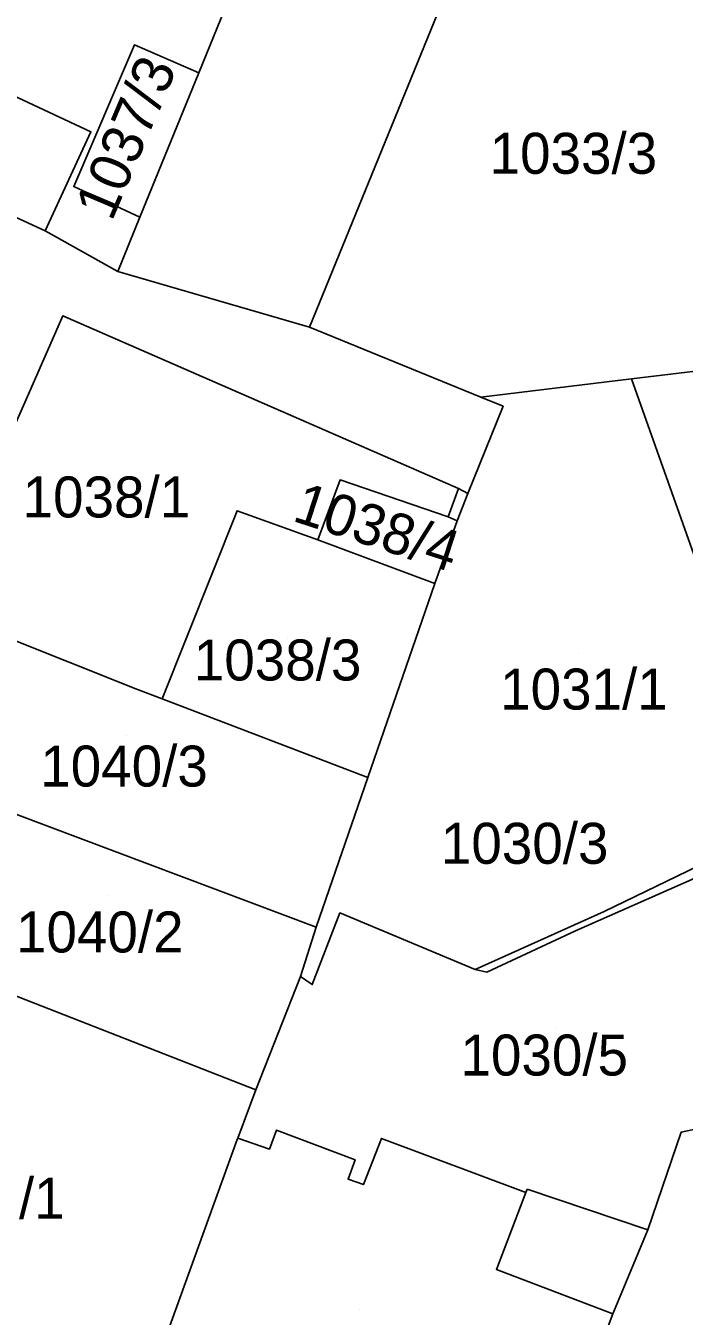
# Model space of a CAD drawing. Extents: x -263423 to -261326, y -1240067 to -1237864.
# Drawn here: x -262568 to -262535.9, y -1239671.3 to -1239608.3 of the extents above; entities that cross this region are included whole.
import ezdxf

# ---------------------------------------------------------------- set-up
doc = ezdxf.new("R2010")
doc.units = 0
for name, color, linetype in [('body_kn', 7, 'Continuous'), ('kladpar_druhypozemkov', 7, 'Continuous'), ('kladpar_hranice', 7, 'Continuous'), ('kladpar_parcelnecisla', 7, 'Continuous'), ('kladpar_plochy', 7, 'Continuous'), ('kladpar_sipky', 7, 'Continuous'), ('zappar_hrandruhpozemk', 7, 'Continuous')]:
    doc.layers.add(name, color=color, linetype=linetype)

msp = doc.modelspace()

# ---------------------------------------------------------------- linework, layer by layer
at = {"layer": 'body_kn'}
for p, q in [((-262562.71, -1239609.22), (-262562.71, -1239609.22)), ((-262562.71, -1239609.22), (-262562.71, -1239609.22)), ((-262559.56, -1239610.59), (-262559.56, -1239610.59)), ((-262564.83, -1239613.47), (-262564.83, -1239613.47)), ((-262565.67, -1239616.14), (-262565.67, -1239616.14)), ((-262562.44, -1239617.64), (-262562.44, -1239617.64)), ((-262567.07, -1239618.3), (-262567.07, -1239618.3)), ((-262563.52, -1239620.29), (-262563.52, -1239620.29)), ((-262563.52, -1239620.29), (-262563.52, -1239620.29)), ((-262566.2, -1239622.45), (-262566.2, -1239622.45)), ((-262554.17, -1239623.01), (-262554.17, -1239623.01)), ((-262554.17, -1239623.01), (-262554.17, -1239623.01)), ((-262538.45, -1239625.54), (-262538.45, -1239625.54)), ((-262545.79, -1239626.42), (-262545.79, -1239626.42)), ((-262544.71, -1239626.87), (-262544.71, -1239626.87)), ((-262552.67, -1239630.47), (-262552.67, -1239630.47)), ((-262546.88, -1239630.88), (-262546.88, -1239630.88)), ((-262546.88, -1239630.88), (-262546.88, -1239630.88)), ((-262546.44, -1239631.13), (-262546.44, -1239631.13)), ((-262557.7, -1239631.97), (-262557.7, -1239631.97)), ((-262547.4, -1239632.27), (-262547.4, -1239632.27)), ((-262546.95, -1239632.47), (-262546.95, -1239632.47)), ((-262553.76, -1239633.39), (-262553.76, -1239633.39)), ((-262548.04, -1239635.52), (-262548.04, -1239635.52)), ((-262548.04, -1239635.52), (-262548.04, -1239635.52)), ((-262562.64, -1239640.67), (-262562.64, -1239640.67)), ((-262562.64, -1239640.67), (-262562.64, -1239640.67)), ((-262561.36, -1239641.16), (-262561.36, -1239641.16)), ((-262561.36, -1239641.16), (-262561.36, -1239641.16)), ((-262551.32, -1239644.99), (-262551.32, -1239644.99)), ((-262552.68, -1239651.61), (-262552.68, -1239651.61)), ((-262539.77, -1239651.54), (-262539.77, -1239651.54)), ((-262539.77, -1239651.54), (-262539.77, -1239651.54)), ((-262553.83, -1239652.3), (-262553.83, -1239652.3)), ((-262553.83, -1239652.3), (-262553.83, -1239652.3)), ((-262541.17, -1239652.49), (-262541.17, -1239652.49)), ((-262554.6, -1239654.72), (-262554.6, -1239654.72)), ((-262546.08, -1239654.38), (-262546.08, -1239654.38)), ((-262546.08, -1239654.38), (-262546.08, -1239654.38)), ((-262545.5, -1239654.51), (-262545.5, -1239654.51)), ((-262554.03, -1239655.11), (-262554.03, -1239655.11)), ((-262556.79, -1239660.25), (-262556.79, -1239660.25)), ((-262556.79, -1239660.25), (-262556.79, -1239660.25)), ((-262555.77, -1239662.21), (-262555.77, -1239662.21)), ((-262536.02, -1239662.32), (-262536.02, -1239662.32)), ((-262557.69, -1239662.67), (-262557.69, -1239662.67)), ((-262557.66, -1239662.6), (-262557.66, -1239662.6)), ((-262550.65, -1239662.62), (-262550.65, -1239662.62)), ((-262556.12, -1239663.14), (-262556.12, -1239663.14)), ((-262551.94, -1239663.66), (-262551.94, -1239663.66)), ((-262552.28, -1239664.61), (-262552.28, -1239664.61)), ((-262551.52, -1239664.87), (-262551.52, -1239664.87)), ((-262543.6, -1239665.26), (-262543.6, -1239665.26)), ((-262543.6, -1239665.26), (-262543.6, -1239665.26)), ((-262543.53, -1239665.1), (-262543.53, -1239665.1)), ((-262537.64, -1239667.08), (-262537.64, -1239667.08)), ((-262545.04, -1239669.02), (-262545.04, -1239669.02)), ((-262539.35, -1239671.19), (-262539.35, -1239671.19)), ((-262539.35, -1239671.19), (-262539.35, -1239671.19))]:
    msp.add_line(p, q, dxfattribs=at)
at = {"layer": 'kladpar_druhypozemkov'}
for p, q in [((-262562.9, -1239611.64), (-262562.9, -1239611.64)), ((-262540.99, -1239613.75), (-262540.99, -1239613.75)), ((-262563.75, -1239630.53), (-262563.75, -1239630.53)), ((-262550.1, -1239632.22), (-262550.1, -1239632.22)), ((-262555.25, -1239638.2), (-262555.25, -1239638.2)), ((-262541.05, -1239638.92), (-262541.05, -1239638.92)), ((-262563.1, -1239642.94), (-262563.1, -1239642.94)), ((-262564, -1239650.74), (-262564, -1239650.74)), ((-262537.57, -1239650.72), (-262537.57, -1239650.72)), ((-262542.13, -1239657.24), (-262542.13, -1239657.24)), ((-262551.74, -1239670.97), (-262551.74, -1239670.97))]:
    msp.add_line(p, q, dxfattribs=at)
at = {"layer": 'kladpar_hranice'}
for points in [[(-262554.17, -1239623.01), (-262545.51, -1239601.78), (-262546.84, -1239601.39), (-262553.58, -1239599.2), (-262548.7, -1239586.74), (-262544.31, -1239586.76), (-262543.99, -1239587.56), (-262548.06, -1239588.39), (-262550.28, -1239594.95), (-262545.32, -1239596.59), (-262543.46, -1239591.25), (-262542.63, -1239590.9), (-262542.29, -1239591.74), (-262540.46, -1239596.2), (-262502.36, -1239580.27), (-262498.9, -1239587.5), (-262533.95, -1239602.15), (-262524.98, -1239623.92), (-262538.45, -1239625.54), (-262545.79, -1239626.42), (-262554.17, -1239623.01)], [(-262563.97, -1239586.67), (-262554.55, -1239586.71), (-262548.7, -1239586.74), (-262553.58, -1239599.2), (-262554.79, -1239598.87), (-262559.56, -1239610.59), (-262562.71, -1239609.22), (-262565.67, -1239616.14), (-262562.44, -1239617.64), (-262563.52, -1239620.29), (-262567.07, -1239618.3), (-262564.83, -1239613.47), (-262570.48, -1239610.84), (-262571.19, -1239612.42), (-262580.21, -1239608.31), (-262581.75, -1239611.55), (-262583.09, -1239610.97), (-262582.76, -1239610.14), (-262580.57, -1239601.17), (-262576.89, -1239586.61), (-262563.97, -1239586.67)], [(-262563.52, -1239620.29), (-262562.44, -1239617.64), (-262559.56, -1239610.59), (-262554.79, -1239598.87), (-262553.58, -1239599.2), (-262546.84, -1239601.39), (-262545.51, -1239601.78), (-262554.17, -1239623.01), (-262563.52, -1239620.29)], [(-262570.48, -1239610.84), (-262564.83, -1239613.47), (-262567.07, -1239618.3), (-262581.75, -1239611.55), (-262580.21, -1239608.31), (-262571.19, -1239612.42), (-262570.48, -1239610.84)], [(-262562.71, -1239609.22), (-262559.56, -1239610.59), (-262562.44, -1239617.64), (-262565.67, -1239616.14), (-262562.71, -1239609.22)], [(-262591.04, -1239629.72), (-262590.66, -1239628.06), (-262587.67, -1239621.32), (-262586.79, -1239619.33), (-262583.09, -1239610.97), (-262581.75, -1239611.55), (-262567.07, -1239618.3), (-262563.52, -1239620.29), (-262554.17, -1239623.01), (-262545.79, -1239626.42), (-262544.71, -1239626.87), (-262546.44, -1239631.13), (-262546.88, -1239630.88), (-262566.2, -1239622.45), (-262568.06, -1239626.68), (-262568.92, -1239628.64), (-262572.49, -1239636.74), (-262580.87, -1239633.39), (-262591.04, -1239629.72)], [(-262572.49, -1239636.74), (-262568.92, -1239628.64), (-262568.06, -1239626.68), (-262566.2, -1239622.45), (-262546.88, -1239630.88), (-262546.44, -1239631.13), (-262546.95, -1239632.47), (-262547.4, -1239632.27), (-262552.67, -1239630.47), (-262553.76, -1239633.39), (-262557.7, -1239631.97), (-262561.36, -1239641.16), (-262562.64, -1239640.67), (-262572.49, -1239636.74)], [(-262524.98, -1239623.92), (-262517.86, -1239641.22), (-262520.46, -1239642.46), (-262525.11, -1239644.67), (-262528.61, -1239646.24), (-262530.75, -1239647.23), (-262538.45, -1239625.54), (-262524.98, -1239623.92)], [(-262546.08, -1239654.38), (-262552.68, -1239651.61), (-262554.03, -1239655.11), (-262554.6, -1239654.72), (-262553.83, -1239652.3), (-262551.32, -1239644.99), (-262548.04, -1239635.52), (-262546.95, -1239632.47), (-262546.44, -1239631.13), (-262544.71, -1239626.87), (-262545.79, -1239626.42), (-262538.45, -1239625.54), (-262530.75, -1239647.23), (-262533.65, -1239648.57), (-262539.77, -1239651.54), (-262546.08, -1239654.38)], [(-262548.04, -1239635.52), (-262553.76, -1239633.39), (-262552.67, -1239630.47), (-262547.4, -1239632.27), (-262546.95, -1239632.47), (-262548.04, -1239635.52)], [(-262561.36, -1239641.16), (-262557.7, -1239631.97), (-262553.76, -1239633.39), (-262548.04, -1239635.52), (-262551.32, -1239644.99), (-262561.36, -1239641.16)], [(-262562.64, -1239640.67), (-262561.36, -1239641.16), (-262551.32, -1239644.99), (-262553.83, -1239652.3), (-262570.29, -1239646.12), (-262578.68, -1239642.64), (-262581.03, -1239641.55), (-262579.88, -1239639.39), (-262577.72, -1239640.29), (-262576.05, -1239636.54), (-262581.19, -1239634.16), (-262580.87, -1239633.39), (-262572.49, -1239636.74), (-262562.64, -1239640.67)], [(-262553.83, -1239652.3), (-262554.6, -1239654.72), (-262556.79, -1239660.25), (-262574.39, -1239653.36), (-262571.32, -1239648.98), (-262570.29, -1239646.12), (-262553.83, -1239652.3)], [(-262539.77, -1239651.54), (-262533.65, -1239648.57), (-262533.39, -1239648.96), (-262534.46, -1239649.47), (-262535.5, -1239649.97), (-262541.17, -1239652.49), (-262545.5, -1239654.51), (-262546.08, -1239654.38), (-262539.77, -1239651.54)], [(-262539.35, -1239671.19), (-262545.04, -1239669.02), (-262543.6, -1239665.26), (-262550.65, -1239662.62), (-262551.52, -1239664.87), (-262552.28, -1239664.61), (-262551.94, -1239663.66), (-262555.77, -1239662.21), (-262556.12, -1239663.14), (-262557.66, -1239662.6), (-262556.79, -1239660.25), (-262554.6, -1239654.72), (-262554.03, -1239655.11), (-262552.68, -1239651.61), (-262546.08, -1239654.38), (-262545.5, -1239654.51), (-262541.17, -1239652.49), (-262535.5, -1239649.97)], [(-262556.79, -1239660.25), (-262557.66, -1239662.6), (-262557.69, -1239662.67), (-262563.22, -1239677.99), (-262563.66, -1239677.16), (-262568.11, -1239675.74), (-262568.75, -1239676.12), (-262574.27, -1239673.99), (-262574.47, -1239674.25), (-262577.39, -1239673.21), (-262577.52, -1239672.89), (-262586.03, -1239669.8), (-262583.52, -1239664.13), (-262578.08, -1239651.88), (-262574.39, -1239653.36), (-262556.79, -1239660.25)], [(-262544.27, -1239684.39), (-262543.35, -1239681.79), (-262542.4, -1239682.16), (-262540.42, -1239676.9), (-262541.34, -1239676.47), (-262539.35, -1239671.19), (-262537.64, -1239667.08), (-262536.02, -1239662.32), (-262533.34, -1239661.75)], [(-262533.34, -1239661.75), (-262536.02, -1239662.32), (-262537.64, -1239667.08), (-262539.35, -1239671.19)], [(-262544.27, -1239684.39), (-262544.98, -1239684.12), (-262545.1, -1239684.44), (-262563.22, -1239677.99), (-262557.69, -1239662.67), (-262557.66, -1239662.6), (-262556.12, -1239663.14), (-262555.77, -1239662.21), (-262551.94, -1239663.66), (-262552.28, -1239664.61), (-262551.52, -1239664.87), (-262550.65, -1239662.62), (-262543.6, -1239665.26), (-262545.04, -1239669.02), (-262539.35, -1239671.19), (-262541.34, -1239676.47), (-262540.42, -1239676.9), (-262542.4, -1239682.16), (-262543.35, -1239681.79), (-262544.27, -1239684.39)]]:
    msp.add_lwpolyline(points, dxfattribs=at)
at = {"layer": 'kladpar_plochy'}
for points in [[(-262554.17, -1239623.01), (-262545.51, -1239601.78), (-262546.84, -1239601.39), (-262553.58, -1239599.2), (-262548.7, -1239586.74), (-262544.31, -1239586.76), (-262543.99, -1239587.56), (-262548.06, -1239588.39), (-262550.28, -1239594.95), (-262545.32, -1239596.59), (-262543.46, -1239591.25), (-262542.63, -1239590.9), (-262542.29, -1239591.74), (-262540.46, -1239596.2), (-262502.36, -1239580.27), (-262498.9, -1239587.5), (-262533.95, -1239602.15), (-262524.98, -1239623.92), (-262538.45, -1239625.54), (-262545.79, -1239626.42)], [(-262563.97, -1239586.67), (-262554.55, -1239586.71), (-262548.7, -1239586.74), (-262553.58, -1239599.2), (-262554.79, -1239598.87), (-262559.56, -1239610.59), (-262562.71, -1239609.22), (-262565.67, -1239616.14), (-262562.44, -1239617.64), (-262563.52, -1239620.29), (-262567.07, -1239618.3), (-262564.83, -1239613.47), (-262570.48, -1239610.84), (-262571.19, -1239612.42), (-262580.21, -1239608.31), (-262581.75, -1239611.55), (-262583.09, -1239610.97), (-262582.76, -1239610.14), (-262580.57, -1239601.17), (-262576.89, -1239586.61)], [(-262563.52, -1239620.29), (-262562.44, -1239617.64), (-262559.56, -1239610.59), (-262554.79, -1239598.87), (-262553.58, -1239599.2), (-262546.84, -1239601.39), (-262545.51, -1239601.78), (-262554.17, -1239623.01)], [(-262570.48, -1239610.84), (-262564.83, -1239613.47), (-262567.07, -1239618.3), (-262581.75, -1239611.55), (-262580.21, -1239608.31), (-262571.19, -1239612.42)], [(-262562.71, -1239609.22), (-262559.56, -1239610.59), (-262562.44, -1239617.64), (-262565.67, -1239616.14)], [(-262591.04, -1239629.72), (-262590.66, -1239628.06), (-262587.67, -1239621.32), (-262586.79, -1239619.33), (-262583.09, -1239610.97), (-262581.75, -1239611.55), (-262567.07, -1239618.3), (-262563.52, -1239620.29), (-262554.17, -1239623.01), (-262545.79, -1239626.42), (-262544.71, -1239626.87), (-262546.44, -1239631.13), (-262546.88, -1239630.88), (-262566.2, -1239622.45), (-262568.06, -1239626.68), (-262568.92, -1239628.64), (-262572.49, -1239636.74), (-262580.87, -1239633.39)], [(-262572.49, -1239636.74), (-262568.92, -1239628.64), (-262568.06, -1239626.68), (-262566.2, -1239622.45), (-262546.88, -1239630.88), (-262546.44, -1239631.13), (-262546.95, -1239632.47), (-262547.4, -1239632.27), (-262552.67, -1239630.47), (-262553.76, -1239633.39), (-262557.7, -1239631.97), (-262561.36, -1239641.16), (-262562.64, -1239640.67)], [(-262524.98, -1239623.92), (-262517.86, -1239641.22), (-262520.46, -1239642.46), (-262525.11, -1239644.67), (-262528.61, -1239646.24), (-262530.75, -1239647.23), (-262538.45, -1239625.54)], [(-262546.08, -1239654.38), (-262552.68, -1239651.61), (-262554.03, -1239655.11), (-262554.6, -1239654.72), (-262553.83, -1239652.3), (-262551.32, -1239644.99), (-262548.04, -1239635.52), (-262546.95, -1239632.47), (-262546.44, -1239631.13), (-262544.71, -1239626.87), (-262545.79, -1239626.42), (-262538.45, -1239625.54), (-262530.75, -1239647.23), (-262533.65, -1239648.57), (-262539.77, -1239651.54)], [(-262548.04, -1239635.52), (-262553.76, -1239633.39), (-262552.67, -1239630.47), (-262547.4, -1239632.27), (-262546.95, -1239632.47)], [(-262561.36, -1239641.16), (-262557.7, -1239631.97), (-262553.76, -1239633.39), (-262548.04, -1239635.52), (-262551.32, -1239644.99)], [(-262562.64, -1239640.67), (-262561.36, -1239641.16), (-262551.32, -1239644.99), (-262553.83, -1239652.3), (-262570.29, -1239646.12), (-262578.68, -1239642.64), (-262581.03, -1239641.55), (-262579.88, -1239639.39), (-262577.72, -1239640.29), (-262576.05, -1239636.54), (-262581.19, -1239634.16), (-262580.87, -1239633.39), (-262572.49, -1239636.74)], [(-262553.83, -1239652.3), (-262554.6, -1239654.72), (-262556.79, -1239660.25), (-262574.39, -1239653.36), (-262571.32, -1239648.98), (-262570.29, -1239646.12)], [(-262539.77, -1239651.54), (-262533.65, -1239648.57), (-262533.39, -1239648.96), (-262534.46, -1239649.47), (-262535.5, -1239649.97), (-262541.17, -1239652.49), (-262545.5, -1239654.51), (-262546.08, -1239654.38)], [(-262556.79, -1239660.25), (-262557.66, -1239662.6), (-262557.69, -1239662.67), (-262563.22, -1239677.99), (-262563.66, -1239677.16), (-262568.11, -1239675.74), (-262568.75, -1239676.12), (-262574.27, -1239673.99), (-262574.47, -1239674.25), (-262577.39, -1239673.21), (-262577.52, -1239672.89), (-262586.03, -1239669.8), (-262583.52, -1239664.13), (-262578.08, -1239651.88), (-262574.39, -1239653.36)], [(-262544.27, -1239684.39), (-262544.98, -1239684.12), (-262545.1, -1239684.44), (-262563.22, -1239677.99), (-262557.69, -1239662.67), (-262557.66, -1239662.6), (-262556.12, -1239663.14), (-262555.77, -1239662.21), (-262551.94, -1239663.66), (-262552.28, -1239664.61), (-262551.52, -1239664.87), (-262550.65, -1239662.62), (-262543.6, -1239665.26), (-262545.04, -1239669.02), (-262539.35, -1239671.19), (-262541.34, -1239676.47), (-262540.42, -1239676.9), (-262542.4, -1239682.16), (-262543.35, -1239681.79)]]:
    msp.add_lwpolyline(points, close=True, dxfattribs=at)
for points in [[(-262533.34, -1239661.75), (-262536.02, -1239662.32), (-262537.64, -1239667.08), (-262539.35, -1239671.19), (-262545.04, -1239669.02), (-262543.6, -1239665.26), (-262550.65, -1239662.62), (-262551.52, -1239664.87), (-262552.28, -1239664.61), (-262551.94, -1239663.66), (-262555.77, -1239662.21), (-262556.12, -1239663.14), (-262557.66, -1239662.6), (-262556.79, -1239660.25), (-262554.6, -1239654.72), (-262554.03, -1239655.11), (-262552.68, -1239651.61), (-262546.08, -1239654.38), (-262545.5, -1239654.51), (-262541.17, -1239652.49), (-262535.5, -1239649.97)], [(-262515.49, -1239694.7), (-262542.75, -1239685.15), (-262542.62, -1239684.64), (-262543.32, -1239684.38), (-262543.45, -1239684.7), (-262543.96, -1239684.51), (-262544.27, -1239684.39), (-262543.35, -1239681.79), (-262542.4, -1239682.16), (-262540.42, -1239676.9), (-262541.34, -1239676.47), (-262539.35, -1239671.19), (-262537.64, -1239667.08), (-262536.02, -1239662.32), (-262533.34, -1239661.75)]]:
    msp.add_lwpolyline(points, dxfattribs=at)
at = {"layer": 'kladpar_sipky'}
msp.add_line((-262543.88, -1239653.55), (-262543.88, -1239653.55), dxfattribs=at)
at = {"layer": 'zappar_hrandruhpozemk'}
for p, q in [((-262546.88, -1239630.88), (-262547.4, -1239632.27)), ((-262543.6, -1239665.26), (-262543.53, -1239665.1)), ((-262543.53, -1239665.1), (-262537.64, -1239667.08))]:
    msp.add_line(p, q, dxfattribs=at)

# ---------------------------------------------------------------- texts
at = {"layer": 'kladpar_parcelnecisla'}
for s, rotation, p in [('1037/3', 67, (-262563.818, -1239617.892)), ('1038/4', 342, (-262555.059, -1239632.448))]:
    msp.add_text(s, height=2, rotation=rotation, dxfattribs=at).set_placement(p)
for s, p in [('1033/3', (-262545.369, -1239615.52)), ('1038/1', (-262568.166, -1239632.3)), ('1038/3', (-262559.808, -1239640.26)), ('1031/1', (-262544.855, -1239641.68)), ('1040/3', (-262567.306, -1239645.44)), ('1030/3', (-262547.748, -1239649.21)), ('1040/2', (-262568.49, -1239653.54)), ('1030/5', (-262546.791, -1239659.55)), ('1040/1', (-262574.294, -1239666.54))]:
    msp.add_text(s, height=2, dxfattribs=at).set_placement(p)

doc.saveas('drawing.dxf')
